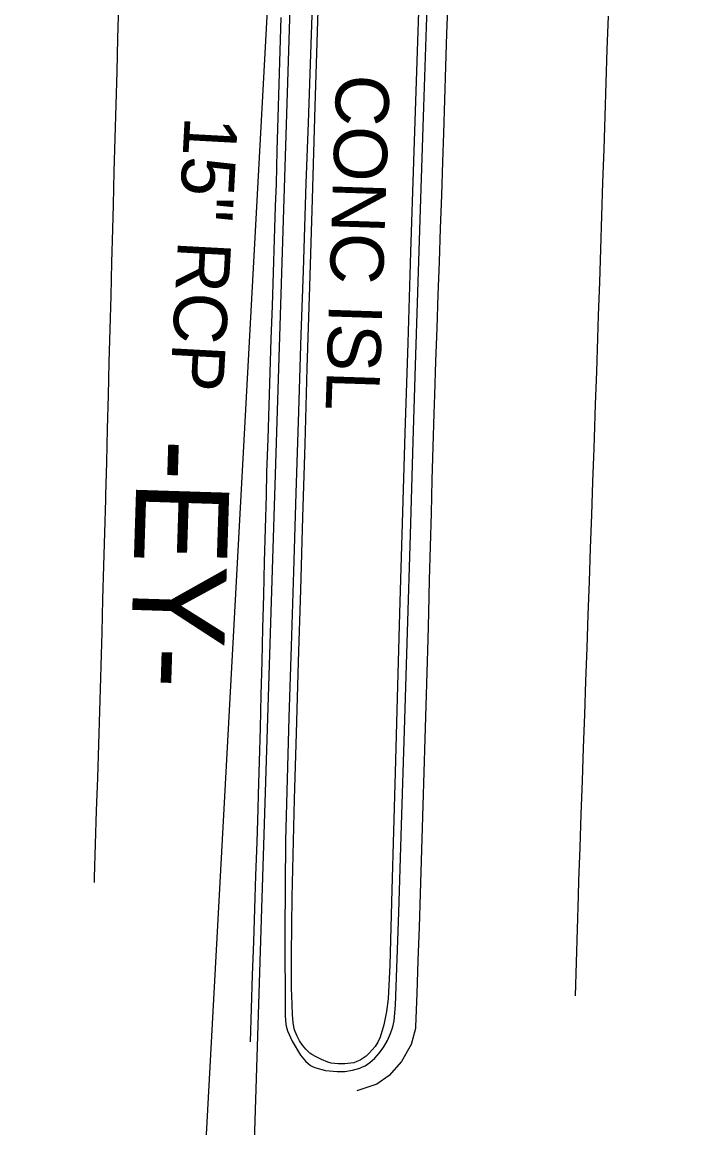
# Model space of a CAD drawing. Extents: x 1516784 to 1522736, y 634838 to 639369.
# Drawn here: x 1520427.8 to 1520477.7, y 637545.3 to 637628.4 of the extents above; entities that cross this region are included whole.
import ezdxf

# ---------------------------------------------------------------- set-up
doc = ezdxf.new("R2010")
doc.units = 0
for name, color, linetype in [('COGO Default Point Elevation', 7, 'Continuous'), ('COGO Default Point Number', 7, 'Continuous'), ('Exist Environmental Wetland Boundary Cogo Number', 7, 'Continuous'), ('Exist Environmental Wetland Boundary Text', 7, 'Continuous'), ('Exist Horizontal Alignment Direction Label', 7, 'Continuous'), ('Exist Roads Curbs Text', 7, 'Continuous'), ('Exist Structure Minor Pipes RCP 15 Inch', 7, 'Continuous'), ('Exist Structure Minor Pipes RCP 15 Inch Text', 7, 'Continuous'), ('Scratch_Level_5', 7, 'Continuous')]:
    doc.layers.add(name, color=color, linetype=linetype)

msp = doc.modelspace()

# ---------------------------------------------------------------- linework, layer by layer
at = {"layer": 'COGO Default Point Elevation'}
for points in [[(1520435.05, 637629.674), (1520434.983, 637627.175), (1520434.916, 637624.676), (1520434.849, 637622.176), (1520434.781, 637619.677), (1520434.714, 637617.178), (1520434.647, 637614.679), (1520434.598, 637612.832), (1520434.532, 637610.333), (1520434.467, 637607.834), (1520434.402, 637605.335), (1520434.336, 637602.836), (1520434.271, 637600.337), (1520434.206, 637597.838), (1520434.14, 637595.339), (1520434.075, 637592.84), (1520434.067, 637592.531), (1520433.998, 637590.032), (1520433.929, 637587.533), (1520433.861, 637585.034), (1520433.792, 637582.536), (1520433.723, 637580.037), (1520433.698, 637579.114), (1520433.62, 637576.616), (1520433.542, 637574.117), (1520433.464, 637571.618), (1520433.386, 637569.12), (1520433.308, 637566.621), (1520433.23, 637564.123), (1520433.218, 637563.737)], [(1520459.77, 637630.048), (1520459.691, 637627.55), (1520459.611, 637625.051), (1520459.531, 637622.553), (1520459.451, 637620.054), (1520459.382, 637617.889), (1520459.294, 637615.391), (1520459.207, 637612.893), (1520459.119, 637610.394), (1520459.031, 637607.896), (1520458.943, 637605.398), (1520458.855, 637602.899), (1520458.767, 637600.401), (1520458.718, 637598.994), (1520458.652, 637596.495), (1520458.587, 637593.996), (1520458.521, 637591.497), (1520458.456, 637588.999), (1520458.39, 637586.5), (1520458.325, 637584.001), (1520458.273, 637582.032), (1520458.199, 637579.533), (1520458.125, 637577.034), (1520458.051, 637574.536), (1520457.978, 637572.037), (1520457.904, 637569.538), (1520457.83, 637567.04), (1520457.756, 637564.541), (1520457.707, 637562.894), (1520457.62, 637560.396), (1520457.532, 637557.898), (1520457.444, 637555.399), (1520457.357, 637552.901), (1520457.352, 637552.766), (1520457.038, 637551.571), (1520456.299, 637550.295), (1520455.367, 637549.236), (1520454.451, 637548.592), (1520452.949, 637548.097)], [(1520469.372, 637555.238), (1520469.445, 637557.736), (1520469.518, 637560.235), (1520469.591, 637562.734), (1520469.624, 637563.884), (1520469.712, 637566.382), (1520469.799, 637568.88), (1520469.887, 637571.379), (1520469.974, 637573.877), (1520470.062, 637576.375), (1520470.149, 637578.873), (1520470.237, 637581.372), (1520470.324, 637583.87), (1520470.412, 637586.368), (1520470.499, 637588.867), (1520470.586, 637591.365), (1520470.674, 637593.863), (1520470.761, 637596.361), (1520470.789, 637597.157), (1520470.874, 637599.655), (1520470.959, 637602.154), (1520471.044, 637604.652), (1520471.102, 637606.347), (1520471.183, 637608.845), (1520471.264, 637611.344), (1520471.345, 637613.842), (1520471.426, 637616.341), (1520471.507, 637618.839), (1520471.589, 637621.338), (1520471.67, 637623.836), (1520471.751, 637626.335), (1520471.832, 637628.834)], [(1520444.955, 637551.783), (1520445.038, 637554.281), (1520445.121, 637556.779), (1520445.205, 637559.277), (1520445.288, 637561.776), (1520445.371, 637564.274), (1520445.454, 637566.772), (1520445.538, 637569.27), (1520445.574, 637570.352), (1520445.638, 637572.851), (1520445.703, 637575.35), (1520445.768, 637577.849), (1520445.832, 637580.348), (1520445.897, 637582.846), (1520445.962, 637585.345), (1520446.026, 637587.844), (1520446.091, 637590.343), (1520446.155, 637592.842), (1520446.201, 637594.585), (1520446.282, 637597.084), (1520446.363, 637599.582), (1520446.444, 637602.081), (1520446.526, 637604.579), (1520446.607, 637607.078), (1520446.688, 637609.576), (1520446.769, 637612.075), (1520446.851, 637614.573), (1520446.905, 637616.243), (1520446.975, 637618.742), (1520447.044, 637621.241), (1520447.114, 637623.74), (1520447.184, 637626.239), (1520447.254, 637628.738)]]:
    msp.add_lwpolyline(points, dxfattribs=at)
at = {"layer": 'COGO Default Point Number'}
msp.add_lwpolyline([(1520449.596, 637629.664), (1520449.289, 637620.833), (1520449.13, 637616.294), (1520448.909, 637609.713), (1520448.754, 637604.926), (1520448.57, 637599.142), (1520448.374, 637592.992), (1520448.185, 637587.109), (1520448.005, 637581.493), (1520447.832, 637576.144), (1520447.587, 637566.9), (1520447.531, 637560.033), (1520447.572, 637553.816), (1520447.592, 637553.329), (1520447.645, 637552.945), (1520447.739, 637552.607), (1520448.085, 637551.837), (1520448.712, 637550.768), (1520449.088, 637550.327), (1520449.284, 637550.148), (1520449.479, 637550.002), (1520449.674, 637549.89), (1520449.867, 637549.811), (1520450.597, 637549.626), (1520451.481, 637549.534), (1520452.039, 637549.547), (1520452.63, 637549.645), (1520453.167, 637549.799), (1520453.384, 637549.885), (1520453.566, 637549.977), (1520453.912, 637550.215), (1520454.288, 637550.545), (1520454.654, 637550.943), (1520454.969, 637551.387), (1520455.239, 637551.871), (1520455.468, 637552.389), (1520455.64, 637552.9), (1520455.739, 637553.361), (1520455.849, 637554.519), (1520456.096, 637561.501), (1520456.301, 637568.051), (1520456.518, 637575.179), (1520456.741, 637582.559), (1520456.966, 637589.864), (1520457.184, 637596.884), (1520457.385, 637603.407), (1520457.581, 637609.665), (1520457.782, 637615.886), (1520457.983, 637622.024), (1520458.177, 637628.032), (1520458.369, 637633.853)], dxfattribs=at)
at = {"layer": 'Exist Environmental Wetland Boundary Cogo Number'}
msp.add_lwpolyline([(1520457.656, 637631.457), (1520457.431, 637624.699), (1520457.208, 637617.918), (1520456.988, 637611.115), (1520456.772, 637604.307), (1520456.562, 637597.515), (1520456.357, 637590.736), (1520456.159, 637583.973), (1520455.976, 637577.608), (1520455.819, 637572.025), (1520455.58, 637563.205), (1520455.418, 637557.528), (1520455.306, 637555.008), (1520455.18, 637554.046), (1520454.976, 637553.042), (1520454.689, 637552.126), (1520454.513, 637551.751), (1520454.316, 637551.432), (1520453.885, 637550.916), (1520453.658, 637550.709), (1520453.424, 637550.536), (1520453.189, 637550.395), (1520452.957, 637550.286), (1520452.73, 637550.207), (1520452.507, 637550.16), (1520452.045, 637550.117), (1520451.542, 637550.114), (1520451.282, 637550.135), (1520451.026, 637550.181), (1520450.773, 637550.25), (1520450.286, 637550.446), (1520449.882, 637550.638), (1520449.561, 637550.821), (1520449.412, 637550.935), (1520449.13, 637551.217), (1520448.875, 637551.537), (1520448.654, 637551.858), (1520448.465, 637552.195), (1520448.306, 637552.56), (1520448.241, 637552.762), (1520448.157, 637553.234), (1520448.125, 637553.816), (1520448.091, 637554.613), (1520448.053, 637555.802), (1520448.048, 637558.347), (1520448.095, 637562.635), (1520448.273, 637570.019), (1520448.415, 637574.957), (1520448.576, 637580.329), (1520448.736, 637585.739), (1520448.896, 637591.188), (1520449.056, 637596.675), (1520449.224, 637602.392), (1520449.409, 637608.531), (1520449.609, 637615.091), (1520449.827, 637622.072), (1520450.053, 637629.261)], dxfattribs=at)
at = {"layer": 'Exist Environmental Wetland Boundary Text'}
msp.add_line((1520460.356, 638022.609), (1520433.582, 637175.962), dxfattribs=at)
at = {"layer": 'Exist Structure Minor Pipes RCP 15 Inch'}
msp.add_line((1520436.786, 637454.922), (1520451.142, 637720.043), dxfattribs=at)

# ---------------------------------------------------------------- texts
at = {"layer": 'Exist Horizontal Alignment Direction Label'}
msp.add_text('-EY-', height=7, rotation=268.18867, dxfattribs=at).set_placement((1520436.493, 637597.138))
at = {"layer": 'Exist Roads Curbs Text'}
msp.add_text('CONC ISL', height=4, rotation=268.1468, dxfattribs=at).set_placement((1520451.418, 637624.501))
at = {"layer": 'Exist Structure Minor Pipes RCP 15 Inch Text'}
msp.add_text('15" RCP', height=4, rotation=266.90053, dxfattribs=at).set_placement((1520440.031, 637621.357))
at = {"layer": 'Scratch_Level_5'}
msp.add_text('COLUMN LOCATION', height=500, rotation=335.03733, dxfattribs=at).set_placement((1516680.966, 637558.941))

doc.saveas('drawing.dxf')
